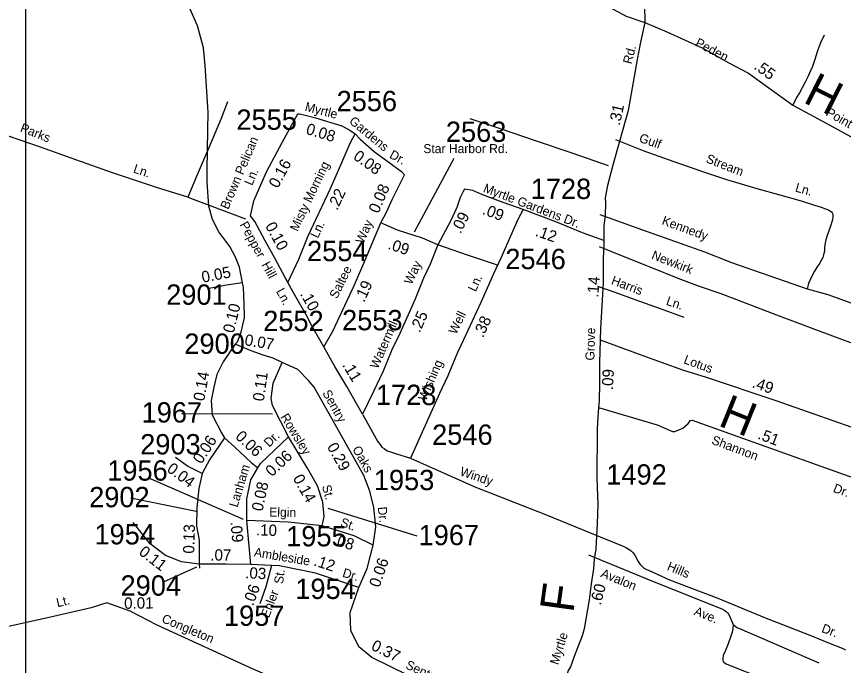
# Model space of a CAD drawing. Extents: x 1945482 to 2853149, y 66427 to 1015778.
# Drawn here: x 2335176 to 2341180, y 136595 to 141306 of the extents above; entities that cross this region are included whole.
import ezdxf

# ---------------------------------------------------------------- set-up
doc = ezdxf.new("R2010")
doc.units = 0
for name, color, linetype in [('Old_Level_10', 7, 'Continuous'), ('Old_Level_11', 7, 'Continuous'), ('Old_Level_17', 7, 'Continuous'), ('Old_Level_22', 7, 'Continuous'), ('Old_Level_32', 7, 'Continuous'), ('Old_Level_35', 7, 'Continuous'), ('Old_Level_63', 7, 'Continuous'), ('Old_Level_8', 7, 'Continuous')]:
    doc.layers.add(name, color=color, linetype=linetype)

msp = doc.modelspace()

# ---------------------------------------------------------------- linework, layer by layer
at = {"layer": 'Old_Level_32'}
msp.add_line((2336502, 137330), (2336504.3, 137300.8), dxfattribs=at)
for points in [[(2339767.6, 142874.9), (2339819.9, 142758.2), (2339825.1, 142735.4), (2339858.6, 142526.1), (2339858.1, 142377.5), (2339854.6, 142287.7), (2339843.8, 142176.4), (2339807.9, 141975.3), (2339797.1, 141863.9), (2339786.4, 141770.6), (2339757.6, 141526.3), (2339736.1, 141389.9), (2339737.8, 141261.7)], [(2338355.6, 141968), (2338511.1, 141886.1), (2338733.9, 141765), (2338976.5, 141625.8), (2339281.5, 141478.4), (2339471.6, 141378), (2339602.3, 141309), (2339737.8, 141261.7)], [(2339737.8, 141261.7), (2339707.4, 141120.5), (2339683.5, 140994.8), (2339616.4, 140623.6), (2339555.8, 140407.7), (2339505.6, 140225.7), (2339465.9, 140079.2), (2339449.1, 139990.3), (2339453.3, 139953.7), (2339449.1, 139860.6), (2339440.8, 139785.2), (2339440.8, 139680.3)], [(2339737.8, 141261.7), (2339896.6, 141194.8), (2340154.8, 141078.6), (2340348.7, 140968.5), (2340489.8, 140894.3), (2340813, 140662.7), (2341055.8, 140532.1), (2341359.1, 140363.9), (2341626.7, 140239.6), (2341822.3, 140131.9), (2341987.2, 140041.5), (2342288.4, 139846.9)], [(2336875, 139857.7), (2336898.3, 139967.7), (2336992, 140179.5), (2337105.8, 140390.4), (2337218.9, 140599.9)], [(2337218.9, 140599.9), (2337231, 140599.5), (2337271, 140590.4), (2337347.5, 140569.4), (2337537.2, 140512.3), (2337595.8, 140481.1), (2337634.4, 140454.3)], [(2337146.3, 139376), (2337226.3, 139544.4), (2337294.6, 139713.2), (2337456.6, 140057.2), (2337513.8, 140189.7), (2337600.2, 140391.9), (2337634.4, 140454.3)], [(2337634.4, 140454.3), (2337670.5, 140416.3), (2337771.7, 140325), (2337972.4, 140181.9)], [(2337821.6, 139808.2), (2337865.1, 139889.6), (2337902.7, 139977.5), (2337991.9, 140156.8), (2337972.4, 140181.9)], [(2338429, 140052.1), (2338416.4, 140031.2), (2338397.9, 139993.1), (2338372.5, 139918.2), (2338328.6, 139826.2), (2338234.7, 139647.5)], [(2338853.7, 139904.8), (2338708.3, 139954.9), (2338553.5, 140013.5), (2338488.7, 140042.8), (2338429, 140052.1)], [(2338853.7, 139904.8), (2338817, 139831.5), (2338691.5, 139551.1), (2338640.2, 139436.8), (2338546.1, 139229.7), (2338420.6, 138957.7), (2338376.7, 138865.6), (2338307.7, 138696.3), (2338247.1, 138568.7), (2338035.9, 138100)], [(2339440.8, 139680.3), (2339286, 139735), (2339091.6, 139814.5), (2338853.7, 139904.8)], [(2337146.3, 139376), (2337052.1, 139550.8), (2336982.4, 139677.9), (2336905.7, 139818.8), (2336875, 139857.7)], [(2337407.4, 138907.6), (2337473.4, 139022.6), (2337629.8, 139357.5), (2337704.5, 139532.5), (2337821.6, 139808.2)], [(2338234.7, 139647.5), (2338123, 139695.7), (2337943.1, 139755.7), (2337821.6, 139808.2)], [(2339440.8, 139680.3), (2339440.8, 139636.7), (2339436.6, 139555.1), (2339436.6, 139372), (2339421.8, 139122.7), (2339415.4, 139039.3), (2339413.7, 138958)], [(2338234.7, 139647.5), (2338178.7, 139507.7), (2338131.3, 139405.9), (2338068.6, 139249.7), (2337959.9, 139004.2), (2337901.3, 138887), (2337838.6, 138732.2), (2337768.9, 138584.3), (2337689, 138419.8)], [(2336818, 139371.6), (2336701, 139355.7), (2336563.2, 139329.6)], [(2336764.4, 138927.8), (2336779.8, 138945), (2336806.4, 139015.4), (2336831.9, 139120.6), (2336829.9, 139222.7), (2336824.8, 139339.2), (2336818, 139371.6)], [(2337407.4, 138907.6), (2337311.6, 139078.4), (2337287.7, 139122.7), (2337185.9, 139305.5), (2337146.3, 139376)], [(2339413.7, 138958), (2339408.4, 138791.8), (2339408.4, 138638), (2339406.7, 138517.5), (2339402.5, 138467.4)], [(2339413.7, 138958), (2339697.9, 138854.2), (2339855.9, 138797.4), (2340018.9, 138739.4), (2340183.4, 138686.6), (2340688.1, 138518.6), (2341793.6, 138130.8)], [(2336764.4, 138927.8), (2336676.7, 138798.9), (2336630.8, 138708), (2336607.6, 138615.3), (2336590.2, 138517.9), (2336597.1, 138413.4), (2336663.2, 138284.7), (2336686.3, 138248)], [(2337105.2, 138794.6), (2337039.3, 138825), (2336967.4, 138847.4), (2336880, 138879.9), (2336764.4, 138927.8)], [(2337689, 138419.8), (2337575.1, 138619.5), (2337487.3, 138765.9), (2337407.4, 138907.6)], [(2337150.8, 138254.1), (2337034.3, 138480.8), (2337024.3, 138533.4), (2337040.3, 138644.4), (2337105.2, 138794.6)], [(2337765.8, 137468.9), (2337785.6, 137602.3), (2337770.7, 137740.6), (2337741.1, 137859.1), (2337696.7, 137972.7), (2337336.4, 138614.7), (2337297, 138664.1), (2337218, 138743.1), (2337105.2, 138794.6)], [(2339402.5, 138467.4), (2339394.5, 138362), (2339392.7, 138304.4), (2339388.8, 137952.8), (2339396, 137766.5), (2339392.4, 137623.6), (2339381.6, 137441.9), (2339369.7, 137365.5), (2339368.4, 137332.7), (2339364.9, 137296.2), (2339348.7, 137187), (2339333.8, 137072.1), (2339298, 136859.7), (2339282.6, 136809.2), (2339236.1, 136691), (2339225.6, 136660), (2339197.6, 136585.2), (2339182.4, 136558.5), (2339166.5, 136502.7), (2339108.9, 136385.9), (2339024.5, 136218.1), (2339009.2, 136183.3)], [(2339402.5, 138467.4), (2339826.8, 138341.1), (2339938, 138292.4), (2339955.9, 138292.4), (2340013.4, 138317.5), (2340053.3, 138352.2), (2340070.8, 138373), (2340082, 138376.2), (2341653.4, 137815)], [(2336686.3, 138248), (2336654.4, 138200.2), (2336576.6, 138088.4), (2336522.8, 137988.7)], [(2336686.3, 138248), (2336760.7, 138180.2), (2336879, 138068.8), (2336928.1, 138029.9)], [(2336928.1, 138029.9), (2336946.5, 138061.6), (2337150.8, 138254.1)], [(2337395.7, 137607.2), (2337410.5, 137676.4), (2337400.6, 137780.1), (2337361.1, 137898.6), (2337292, 138022.1), (2337150.8, 138254.1)], [(2336522.8, 137988.7), (2336416.7, 138040.6), (2336329.4, 138105.6)], [(2336522.8, 137988.7), (2336500.8, 137879), (2336484.9, 137739.3), (2336482.9, 137605.6), (2336502, 137503.5), (2336502, 137330)], [(2336847.8, 137646.7), (2336847.8, 137804.8), (2336877.5, 137943.1), (2336928.1, 138029.9)], [(2336502, 137330), (2336374.4, 137346.9), (2336256.7, 137393.6), (2336147.1, 137478.8), (2336023.3, 137633.1)], [(2336877.5, 137328.7), (2336847.8, 137646.7)], [(2337395.7, 137607.2), (2337148.9, 137634.9), (2336847.8, 137646.7)], [(2337765.8, 137468.9), (2337627.6, 137536.1), (2337395.7, 137607.2)], [(2337662.2, 137160.7), (2337721.4, 137299), (2337765.8, 137468.9)], [(2336877.5, 137328.7), (2336698.8, 137328.9), (2336502, 137330)], [(2337028, 137321.5), (2336877.5, 137328.7)], [(2337028, 137321.5), (2336986, 137165.7), (2336941.6, 137042.2)], [(2337662.2, 137160.7), (2337346.3, 137264.5), (2337084.7, 137318.8), (2337028, 137321.5)], [(2339009.2, 136183.3), (2338885.6, 136233.8), (2338802.1, 136252.9), (2338709.4, 136250.3), (2338550.3, 136262.9), (2337755.9, 136652.1), (2337662.2, 136731.1), (2337602.9, 136849.6), (2337598, 136978), (2337662.2, 137160.7)]]:
    msp.add_lwpolyline(points, dxfattribs=at)
at = {"layer": 'Old_Level_35'}
msp.add_line((2336419.1, 139994.7), (2336837.5, 139837.3), dxfattribs=at)
for points in [[(2336818, 139371.6), (2336794.1, 139487.2), (2336767.1, 139557.7), (2336724.2, 139635.3), (2336644.6, 139743.6), (2336598.7, 139831.4), (2336571.6, 139928.4), (2336559.4, 140103.1), (2336559.4, 140194), (2336565, 140482), (2336568.5, 140610.6), (2336545.1, 140949.7), (2336532.8, 141078.4), (2336489.9, 141237.7), (2336420.5, 141397), (2336395, 141480.8), (2336344, 141546.1), (2336176.4, 141701.8), (2336131.7, 141736.6)], [(2341039.8, 141170.2), (2341014.3, 141116), (2340992.7, 141056.1), (2340973.2, 140993.9), (2340955.2, 140943.6), (2340941.3, 140911.6), (2340921.7, 140869.1), (2340901.9, 140829.3), (2340880.3, 140787.1), (2340860.4, 140751.2), (2340838.8, 140716.8), (2340813, 140662.7)], [(2336419.1, 139994.7), (2336192.2, 140063.8), (2335873.8, 140171.4), (2335614.2, 140263.2), (2335350.2, 140356.8), (2335029.8, 140466.2), (2334796.3, 140552.8), (2334625.7, 140618.3), (2334353.2, 140727.7), (2334215, 140780), (2334170.9, 140798.7)], [(2336707.8, 140686.5), (2336662.6, 140566.5), (2336569.3, 140346.9), (2336488.5, 140157.6), (2336419.1, 139994.7)], [(2339475.2, 140221.8), (2339211.4, 140313.1), (2338943.9, 140402.7), (2338696.4, 140487.1), (2338469.3, 140562.1)], [(2339525.8, 140411.9), (2339730.8, 140331.7), (2339948.2, 140254.3), (2340165.2, 140178.9), (2340331.5, 140123.4), (2340550.9, 140057.9), (2340709.4, 140013.6), (2340822.5, 139982), (2340881.3, 139964.3), (2340969.7, 139937.3), (2341019.5, 139921.5), (2341049.5, 139910.9), (2341067.8, 139903.7), (2341081.9, 139896.1), (2341092.4, 139888.6), (2341098.6, 139881), (2341102.9, 139871), (2341103.9, 139864.1), (2341103.8, 139849), (2341100.7, 139828.9), (2341082.7, 139776), (2341063.1, 139715.8), (2341052.9, 139683.6), (2341045.3, 139651.7), (2341043.7, 139625.8), (2341041.7, 139602.4), (2341035.8, 139575.6), (2341030, 139557.6), (2341018.1, 139533.5), (2341003.4, 139509), (2340992.2, 139493.1), (2340970.3, 139457.1), (2340952.5, 139424.9), (2340936.9, 139388.8), (2340926.9, 139366.8), (2340917.3, 139328.7)], [(2339411.1, 139869.1), (2339721.7, 139757.3), (2339993.7, 139660.1), (2340172.1, 139596.9), (2340367.1, 139520.6), (2340917.3, 139328.7)], [(2338669.2, 139501.3), (2338451.6, 139574), (2338234.7, 139647.5)], [(2339406.1, 139636.8), (2339585.3, 139563.8), (2339786.4, 139483.8), (2339977.4, 139407.4), (2340132.1, 139347.2), (2340290, 139295.7), (2340694.3, 139141.3), (2340848.9, 139082.1), (2340977.2, 139033), (2341099.5, 138987.6), (2341231.7, 138938.4)], [(2339395.6, 139348.3), (2339519.4, 139304.9), (2339700.1, 139240.2), (2339848.3, 139186), (2340020.9, 139122.9)], [(2340917.3, 139328.7), (2341067.6, 139287.7), (2341187.8, 139244.5), (2341254.1, 139218.9), (2341344.4, 139185), (2341420.4, 139155.9), (2341486.7, 139129.9), (2341623, 139069), (2341675.5, 139045.2), (2341751.3, 139019.6), (2341839.9, 138980.1)], [(2337689, 138419.8), (2337796.6, 138222), (2337814, 138201.1), (2337829.6, 138180.2), (2337845.3, 138169.8), (2337862.7, 138154.1), (2337927.1, 138133.2), (2338035.9, 138100)], [(2338035.9, 138100), (2338502.9, 137892.5), (2339017, 137689.9), (2339336.6, 137559.2)], [(2339336.6, 137559.2), (2339581.4, 137461.5), (2339605.8, 137449.7), (2339617.6, 137441.9), (2339629.7, 137434.2), (2339641.9, 137424.2), (2339653.9, 137412.2), (2339668.2, 137390.4), (2339690.8, 137350.6), (2339704.9, 137326.9), (2339713.5, 137317.1), (2339727.8, 137303.8), (2339749.3, 137291.2), (2339764.3, 137285.9), (2339916, 137217.4), (2340267.6, 137082.6), (2340605.9, 136944), (2340780.9, 136875.5), (2340947.8, 136809.5), (2341071.8, 136759.4), (2341171.7, 136719.1), (2341195.9, 136708.3)], [(2339330.2, 137397.1), (2339794.3, 137207.7), (2340296.6, 137005), (2340312.2, 136998.4), (2340319, 136994.1), (2340324.1, 136990), (2340331.2, 136984.4), (2340338.7, 136977.4), (2340342.1, 136973.3), (2340347.4, 136964.7), (2340379.5, 136891.8)], [(2337894.1, 136146.3), (2337841.9, 136155.1), (2337731.8, 136214.2), (2337633.4, 136249.6), (2337310.7, 136387.5), (2336893.6, 136568.6), (2336197.1, 136887.6), (2336000.4, 136989.9), (2335831.2, 137049), (2335717.1, 137013.6), (2335445.5, 136950.6)], [(2335445.5, 136950.6), (2334648.3, 136773.4), (2334538.1, 136982.1)], [(2340379.5, 136891.8), (2340377.4, 136862.1), (2340372.1, 136837.6), (2340362.5, 136807.4), (2340343, 136751.2), (2340323.6, 136703.1), (2340307.6, 136666.7), (2340303.8, 136647.5), (2340304, 136632.8), (2340307.4, 136623.7), (2340311.5, 136617.6), (2340320.3, 136610.8), (2340332.4, 136605), (2340870.5, 136391.5)], [(2340379.5, 136891.8), (2340394.1, 136879.5), (2340411.9, 136868.1), (2340425.9, 136862.1), (2341000.4, 136612.9)]]:
    msp.add_lwpolyline(points, dxfattribs=at)
at = {"layer": 'Old_Level_63'}
msp.add_lwpolyline([(2341393.8, 134004.6), (2335243.2, 134004.6), (2335243.2, 141886.2), (2343730.6, 141886.2)], dxfattribs=at)
at = {"layer": 'Old_Level_8'}
for points in [[(2338065.3, 139742.9), (2338354.7, 140277.7)], [(2337034.3, 138418.7), (2336373.8, 138422.3)], [(2336823.9, 137655), (2336132.8, 137956.1)], [(2336481.2, 137712.1), (2336006.1, 137810.3)], [(2337437.6, 137737.4), (2338083.6, 137534.7)], [(2336483.7, 137309), (2336240.8, 137200.5)]]:
    msp.add_lwpolyline(points, dxfattribs=at)

# ---------------------------------------------------------------- texts
at = {"layer": 'Old_Level_10'}
for s, rotation, p in [('Parks', 338.21933, (2335197.9, 140473)), ('Gulf', 340.40108, (2339691.2, 140398.1)), ('Stream', 338.52666, (2340176.4, 140248.9)), ('Ln.', 341.33437, (2336018.4, 140174.5)), ('Ln.', 344.29773, (2340825.6, 140036.4)), ('Kennedy', 339.82194, (2339856.4, 139798.3)), ('Newkirk', 338.47432, (2339781.5, 139548.8)), ('Harris', 339.306, (2339488.7, 139364.4)), ('Ln.', 341.08608, (2339887.7, 139214.7)), ('Windy', 341.45385, (2338390.2, 137975.6)), ('Hills', 337.61642, (2339894.1, 137290)), ('Avalon', 337.79457, (2339412.6, 137239.4)), ('Lt. ', 13.42356, (2335473.9, 137016.9)), ('Ave.', 338.02588, (2340090.2, 136964.4)), ('Congleton', 336.91655, (2336224.7, 136911)), ('Dr.', 339.29216, (2341015.7, 136838.7))]:
    msp.add_text(s, height=65.62, rotation=rotation, dxfattribs=at).set_placement(p)
at = {"layer": 'Old_Level_11'}
for s, height, rotation, p in [('Peden', 65.62, 332.27164, (2340098.6, 141095.7)), ('Rd.', 65.62, 75.29994, (2339641.1, 140956.2)), ('Myrtle', 65.62, 345.55246, (2337265.4, 140622.5)), ('Point', 65.62, 330.39407, (2341047.7, 140591)), ('Gardens', 65.62, 320.53995, (2337585.6, 140536.5)), ('Brown Pelican ', 65.617, 66.96563, (2336713.4, 139900.4)), ('Dr.', 65.62, 331.55922, (2337878, 140283.2)), ('Misty Morning', 65.617, 64.53267, (2337215.8, 139741.4)), ('Ln.', 65.62, 66.96563, (2336886.8, 140074.2)), ('Myrtle Gardens Dr.', 65.617, 339.0518, (2338560.1, 140034.8)), ('Pepper  Hill    Ln.', 65.617, 298.55975, (2336794.6, 139795.8)), (' Ln.', 65.62, 64.53267, (2337353.4, 139669.5)), ('Way', 65.62, 66.72863, (2337695.2, 139651.1)), ('Saltee', 65.62, 63.96616, (2337503.4, 139251.7)), ('Way', 65.62, 64.52105, (2338044.4, 139354.3)), ('Ln.', 65.62, 65.17847, (2338509.6, 139303.4)), ('Well', 65.62, 64.28448, (2338368.1, 138993)), ('Watermill', 65.62, 66.53953, (2337799.3, 138743.2)), ('Grove', 65.62, 88.48585, (2339371.7, 138807.8)), ('Lotus', 65.62, 339.73763, (2340015.1, 138790.1)), ('Wishing', 65.62, 66.34556, (2338148.6, 138509.8)), ('Sentry', 65.62, 299.23397, (2337394.7, 138572.8)), ('Rowsley', 65.62, 301.53349, (2337089.8, 138399)), ('Dr.', 65.62, 44.71574, (2337010.6, 138174.9)), ('Shannon', 65.62, 339.38979, (2340217.5, 138205.1)), ('Oaks', 65.62, 299.23397, (2337612.1, 138166)), ('Lanham', 65.62, 73.19465, (2336780.3, 137738)), ('Dr.', 65.62, 339.19372, (2341099.9, 137856.2)), ('St.', 65.62, 285.76073, (2337392.4, 137896.1)), ('Elgin', 65.62, 359.09181, (2337010.6, 137676.1)), ('Dr.', 65.62, 275.81177, (2337798.8, 137744)), ('St.', 65.62, 340.51209, (2337522.4, 137607.4)), ('Ambleside', 65.62, 350.48015, (2336897.1, 137387.3)), ('St.', 65.62, 82.65143, (2337110.7, 137183.6)), ('Dr.', 65.62, 343.26202, (2337537.8, 137240)), ('Ehler', 65.62, 69.31097, (2337008.7, 136935.1)), ('Myrtle', 65.62, 72.49403, (2339108.8, 136594.8)), ('Sentry Oaks Dr.', 65.617, 335.33098, (2337995.4, 136575.7))]:
    msp.add_text(s, height=height, rotation=rotation, dxfattribs=at).set_placement(p)
msp.add_text('Star Harbor Rd.', height=65.617, dxfattribs=at).set_placement((2338129.9, 140314.2))
at = {"layer": 'Old_Level_17'}
for s, rotation, p in [('.55', 324.36996, (2340524.6, 140929.9)), ('.31', 77.72179, (2339555.9, 140510.7)), ('0.08', 343.26318, (2337272.2, 140455)), ('0.08', 324.51413, (2337614.9, 140275.6)), ('0.16', 61.66511, (2337073.5, 140053.9)), ('0.08', 66.81369, (2337803.8, 139871.6)), ('.22', 64.98635, (2337504.3, 139893.8)), ('.09', 339.26323, (2338553.2, 139873.3)), ('.09', 63.55807, (2338400.1, 139724.2)), ('0.10', 298.74548, (2336979.1, 139786.2)), ('.12', 340.57669, (2338937.1, 139715.5)), ('.09', 341.4132, (2337866.7, 139620.4)), ('0.05', 10.70553, (2336527.7, 139373)), ('.19', 64.96598, (2337699.4, 139226.2)), ('.14', 85.83306, (2339399.8, 139264)), ('.10', 299.868, (2337231.8, 139291.3)), ('0.10', 76.36322, (2336752.8, 139003.3)), ('.25', 66.11032, (2338103.8, 139005.1)), ('.38', 65.73161, (2338563.5, 138969.3)), ('0.07', 350.68783, (2336828.3, 138920.1)), ('.11', 300.94875, (2337538.8, 138775.8)), ('0.14', 79.88003, (2336538.7, 138509.8)), ('0.11', 81.80249, (2336971.1, 138508.9)), ('.09', 87.04028, (2339506.4, 138592)), ('.49', 340.65431, (2340511.2, 138615.5)), ('0.06', 316.72221, (2336759.1, 138249.3)), ('.51', 339.27414, (2340552.2, 138242.2)), ('0.06', 57.23738, (2336518.6, 138052)), ('0.06', 43.30268, (2337030.3, 137960.2)), ('0.29', 299.29861, (2337427.9, 138183.6)), ('0.04', 323.33123, (2336261.7, 138008.1)), ('0.14', 299.23157, (2337179.6, 137954.2)), ('0.08', 77.9135, (2336961.7, 137709.6)), ('0.13', 88.5686, (2336466.5, 137405.8)), ('.09', 275.31903, (2336729.1, 137636.6)), ('.10', 357.74537, (2336913.4, 137540)), ('.08', 342.95471, (2337466.9, 137475.2)), ('0.11', 322.11174, (2336058.3, 137406.4)), ('.07', 359.67035, (2336582.9, 137356.4)), ('.12', 341.82208, (2337328.5, 137322.1)), ('0.06', 71.01445, (2337811, 137156)), ('.03', 357.27196, (2336834.9, 137227.7)), ('.06', 70.21401, (2336893.9, 137022.4)), ('.60', 75.26059, (2339417.4, 137027.4)), ('0.01', 0.65825, (2335957.9, 137006)), ('0.37', 333.90162, (2337745.2, 136712.1))]:
    msp.add_text(s, height=82.02, rotation=rotation, dxfattribs=at).set_placement(p)
at = {"layer": 'Old_Level_22'}
for s, rotation, p in [('H', 333.1519, (2340878.6, 140687.3)), ('H', 338.04196, (2340262.3, 138339.5)), ('F', 82.10556, (2339218.5, 136971.4))]:
    msp.add_text(s, height=246.1, rotation=rotation, dxfattribs=at).set_placement(p)
at = {"layer": 'Old_Level_8'}
for s, p in [('2556', (2337499.9, 140618.4)), ('2555', (2336772.7, 140483.6)), ('2563', (2338293.4, 140395.6)), ('1728', (2338909.3, 139981.2)), ('2554', (2337285.3, 139529.9)), ('2546', (2338725.1, 139471.8)), ('2901', (2336262.8, 139213.3)), ('2553', (2337539.9, 139028)), ('2552', (2336967.1, 139021.9)), ('2900', (2336394.5, 138857)), ('1728', (2337785.5, 138485.4)), ('1967', (2336084.3, 138358.2)), ('2546', (2338193.5, 138196.4)), ('2903', (2336074, 138126.7)), ('1956', (2335834.7, 137936.5)), ('1492', (2339458, 137907.4)), ('1953', (2337770.6, 137867.3)), ('2902', (2335703.5, 137743.3)), ('1954', (2335742.1, 137473.5)), ('1967', (2338095.3, 137467.9)), ('1955', (2337134.1, 137459.4)), ('2904', (2335931.2, 137101.3)), ('1954', (2337200.2, 137077.3)), ('1957', (2336682.1, 136882.2))]:
    msp.add_text(s, height=147.64, dxfattribs=at).set_placement(p)

doc.saveas('drawing.dxf')
